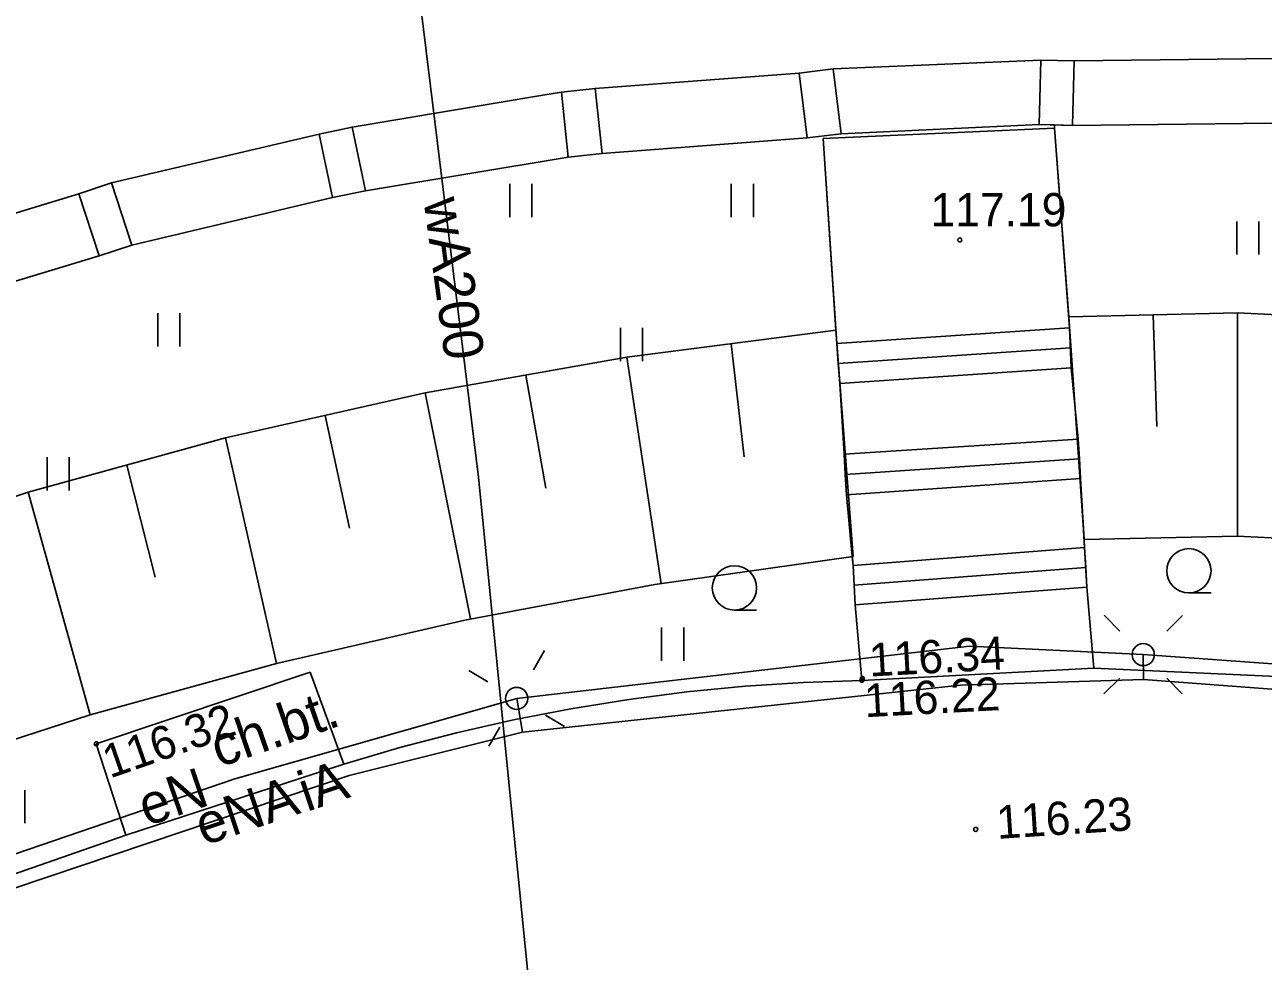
# Model space of a CAD drawing. Extents: x 6434771 to 6436222, y 5663454 to 5664782.
# Drawn here: x 6435488.88 to 6435516.83, y 5664214.24 to 5664235.37 of the extents above; entities that cross this region are included whole.
import ezdxf

# ---------------------------------------------------------------- set-up
doc = ezdxf.new("R2010")
doc.units = 0
for name, color, linetype in [('Warstwa 1', 7, 'Continuous'), ('Warstwa 10', 7, 'Continuous'), ('Warstwa 12', 7, 'Continuous'), ('Warstwa 13', 7, 'Continuous'), ('Warstwa 2', 7, 'Continuous'), ('Warstwa 20', 7, 'Continuous'), ('Warstwa 21', 7, 'Continuous'), ('Warstwa 25', 7, 'Continuous'), ('Warstwa 36', 7, 'Continuous'), ('Warstwa 4', 7, 'Continuous'), ('Warstwa 5', 7, 'Continuous'), ('Warstwa 6', 7, 'Continuous'), ('Warstwa 9', 7, 'Continuous')]:
    doc.layers.add(name, color=color, linetype=linetype)

msp = doc.modelspace()

# ---------------------------------------------------------------- linework, layer by layer
at = {"layer": 'Warstwa 1'}
for points in [[(6435511.811, 5664234.569), (6435512.563, 5664234.553), (6435512.525, 5664233.095), (6435511.772, 5664233.115)], [(6435506.536, 5664232.815), (6435507.301, 5664232.909), (6435507.123, 5664234.37), (6435506.357, 5664234.274)], [(6435500.988, 5664233.846), (6435501.755, 5664233.927), (6435501.911, 5664232.464), (6435501.144, 5664232.382)], [(6435495.524, 5664232.9), (6435496.266, 5664233.059), (6435496.569, 5664231.624), (6435495.826, 5664231.468)], [(6435490.099, 5664231.555), (6435490.837, 5664231.801), (6435491.298, 5664230.398), (6435490.559, 5664230.155)]]:
    msp.add_lwpolyline(points, close=True, dxfattribs=at)
at = {"layer": 'Warstwa 10'}
for p, q in [((6435512.439, 5664228.778), (6435516.245, 5664228.869)), ((6435514.342, 5664228.823), (6435514.43, 5664226.307)), ((6435516.245, 5664228.869), (6435516.25, 5664223.827)), ((6435516.245, 5664228.869), (6435519.926, 5664228.682)), ((6435512.439, 5664228.778), (6435512.787, 5664223.753)), ((6435502.463, 5664227.867), (6435507.183, 5664228.475)), ((6435507.183, 5664228.475), (6435507.571, 5664223.375)), ((6435504.823, 5664228.171), (6435505.115, 5664225.618)), ((6435497.913, 5664227.063), (6435502.463, 5664227.867)), ((6435502.463, 5664227.867), (6435503.243, 5664222.759)), ((6435500.188, 5664227.464), (6435500.639, 5664224.913)), ((6435493.406, 5664226.047), (6435497.913, 5664227.063)), ((6435497.913, 5664227.063), (6435498.938, 5664221.964)), ((6435495.66, 5664226.555), (6435496.205, 5664224.008)), ((6435488.951, 5664224.821), (6435493.406, 5664226.047)), ((6435493.406, 5664226.047), (6435494.56, 5664220.959)), ((6435491.179, 5664225.434), (6435491.818, 5664222.906)), ((6435484.559, 5664223.389), (6435488.951, 5664224.821)), ((6435488.951, 5664224.821), (6435490.357, 5664219.797)), ((6435512.787, 5664223.753), (6435516.25, 5664223.827)), ((6435516.25, 5664223.827), (6435519.568, 5664223.67)), ((6435503.096, 5664222.738), (6435507.571, 5664223.375)), ((6435498.809, 5664221.939), (6435503.096, 5664222.738)), ((6435494.56, 5664220.959), (6435498.809, 5664221.939)), ((6435490.357, 5664219.797), (6435494.56, 5664220.959)), ((6435486.206, 5664218.457), (6435490.357, 5664219.797))]:
    msp.add_line(p, q, dxfattribs=at)
at = {"layer": 'Warstwa 12'}
for points in [[(6435522.326, 5664269.854), (6435508.019, 5664254.457), (6435497.565, 5664245.063), (6435496.739, 5664244.522), (6435499.115, 5664225.163), (6435500.901, 5664207.244)], [(6435514.12, 5664221.16), (6435510.2, 5664221.349), (6435499.98, 5664220.17)], [(6435514.13, 5664220.6), (6435514.12, 5664221.16)], [(6435529.09, 5664219.29), (6435522.161, 5664220.584), (6435514.12, 5664221.16)], [(6435514.13, 5664220.6), (6435514.12, 5664221.16)], [(6435500.11, 5664219.41), (6435510, 5664220.47), (6435514.13, 5664220.6)], [(6435500.11, 5664219.41), (6435510, 5664220.47), (6435514.13, 5664220.6)], [(6435514.13, 5664220.6), (6435522.72, 5664219.95), (6435528.83, 5664218.61)], [(6435514.13, 5664220.6), (6435522.72, 5664219.95), (6435528.83, 5664218.61)], [(6435499.98, 5664220.17), (6435493.622, 5664218.359), (6435486.9, 5664216.06)], [(6435500.11, 5664219.41), (6435499.98, 5664220.17)], [(6435500.11, 5664219.41), (6435499.98, 5664220.17)], [(6435487.1, 5664215.37), (6435496.2, 5664218.43), (6435500.11, 5664219.41)], [(6435487.1, 5664215.37), (6435496.2, 5664218.43), (6435500.11, 5664219.41)]]:
    msp.add_lwpolyline(points, dxfattribs=at)
at = {"layer": 'Warstwa 2'}
for centre in [(6435514.12, 5664221.16), (6435499.98, 5664220.17)]:
    msp.add_circle(centre, 0.25, dxfattribs=at)
at = {"layer": 'Warstwa 20'}
for p, q in [((6435512.439, 5664228.778), (6435516.245, 5664228.869)), ((6435516.245, 5664228.869), (6435519.926, 5664228.682)), ((6435502.463, 5664227.867), (6435507.183, 5664228.475)), ((6435497.913, 5664227.063), (6435502.463, 5664227.867)), ((6435493.406, 5664226.047), (6435497.913, 5664227.063)), ((6435488.951, 5664224.821), (6435493.406, 5664226.047)), ((6435484.559, 5664223.389), (6435488.951, 5664224.821))]:
    msp.add_line(p, q, dxfattribs=at)
at = {"layer": 'Warstwa 21'}
for p, q in [((6435512.787, 5664223.753), (6435516.25, 5664223.827)), ((6435516.25, 5664223.827), (6435519.568, 5664223.67)), ((6435503.096, 5664222.738), (6435507.571, 5664223.375)), ((6435498.809, 5664221.939), (6435503.096, 5664222.738)), ((6435494.56, 5664220.959), (6435498.809, 5664221.939)), ((6435490.357, 5664219.797), (6435494.56, 5664220.959)), ((6435486.206, 5664218.457), (6435490.357, 5664219.797))]:
    msp.add_line(p, q, dxfattribs=at)
at = {"layer": 'Warstwa 25'}
for centre in [(6435509.98, 5664230.512), (6435507.77, 5664220.578), (6435507.781, 5664220.618), (6435490.492, 5664219.147), (6435510.34, 5664217.217)]:
    msp.add_circle(centre, 0.045, dxfattribs=at)
at = {"layer": 'Warstwa 36'}
msp.add_lwpolyline([(6435507.77, 5664220.578), (6435513.004, 5664220.855), (6435512.846, 5664222.677), (6435512.797, 5664223.578), (6435512.706, 5664225.129), (6435512.656, 5664226.019), (6435512.496, 5664227.631), (6435512.457, 5664228.532), (6435512.121, 5664233.036), (6435506.898, 5664232.799), (6435507.202, 5664228.175), (6435507.271, 5664227.275), (6435507.372, 5664225.683), (6435507.421, 5664224.763), (6435507.572, 5664223.171), (6435507.621, 5664222.28)], close=True, dxfattribs=at)
for points in [[(6435512.457, 5664228.532), (6435507.202, 5664228.175)], [(6435507.237, 5664227.725), (6435512.476, 5664228.082)], [(6435507.271, 5664227.275), (6435512.496, 5664227.631)], [(6435507.372, 5664225.683), (6435512.656, 5664226.019)], [(6435512.681, 5664225.574), (6435507.396, 5664225.223)], [(6435512.706, 5664225.129), (6435507.421, 5664224.763)], [(6435512.797, 5664223.578), (6435507.572, 5664223.171)], [(6435507.596, 5664222.725), (6435512.821, 5664223.127)], [(6435507.621, 5664222.28), (6435512.846, 5664222.677)]]:
    msp.add_lwpolyline(points, dxfattribs=at)
at = {"layer": 'Warstwa 4'}
for points in [[(6435513.59, 5664221.691), (6435513.237, 5664222.045)], [(6435514.651, 5664221.69), (6435515.005, 5664222.043)], [(6435500.358, 5664220.818), (6435500.61, 5664221.25)], [(6435499.332, 5664220.548), (6435498.9, 5664220.8)], [(6435513.589, 5664220.63), (6435513.235, 5664220.277)], [(6435514.65, 5664220.629), (6435515.003, 5664220.275)], [(6435500.628, 5664219.792), (6435501.06, 5664219.54)], [(6435499.602, 5664219.522), (6435499.35, 5664219.09)]]:
    msp.add_lwpolyline(points, dxfattribs=at)
at = {"layer": 'Warstwa 5'}
for p, q in [((6435506.898, 5664232.799), (6435512.121, 5664233.036)), ((6435507.301, 5664232.909), (6435511.772, 5664233.115)), ((6435511.772, 5664233.115), (6435512.118, 5664233.106)), ((6435512.118, 5664233.106), (6435512.121, 5664233.036)), ((6435512.118, 5664233.106), (6435512.525, 5664233.095)), ((6435512.118, 5664233.106), (6435512.121, 5664233.036)), ((6435512.121, 5664233.036), (6435512.439, 5664228.778)), ((6435512.525, 5664233.095), (6435517.025, 5664233.147)), ((6435501.911, 5664232.464), (6435506.536, 5664232.815)), ((6435506.536, 5664232.815), (6435507.301, 5664232.909)), ((6435506.898, 5664232.799), (6435507.182, 5664228.475)), ((6435501.144, 5664232.382), (6435501.911, 5664232.464)), ((6435496.569, 5664231.624), (6435501.144, 5664232.382)), ((6435495.826, 5664231.468), (6435496.569, 5664231.624)), ((6435499.822, 5664231.029), (6435499.822, 5664231.779)), ((6435500.322, 5664231.029), (6435500.322, 5664231.779)), ((6435504.822, 5664231.029), (6435504.822, 5664231.779)), ((6435505.322, 5664231.029), (6435505.322, 5664231.779)), ((6435491.298, 5664230.398), (6435495.826, 5664231.468)), ((6435516.23, 5664230.181), (6435516.23, 5664230.931)), ((6435516.73, 5664230.181), (6435516.73, 5664230.931)), ((6435490.559, 5664230.155), (6435491.298, 5664230.398)), ((6435486.112, 5664228.809), (6435490.559, 5664230.155)), ((6435491.881, 5664228.112), (6435491.881, 5664228.862)), ((6435492.381, 5664228.112), (6435492.381, 5664228.862)), ((6435502.322, 5664227.779), (6435502.322, 5664228.529)), ((6435502.822, 5664227.779), (6435502.822, 5664228.529)), ((6435512.439, 5664228.778), (6435512.457, 5664228.532)), ((6435512.457, 5664228.532), (6435512.476, 5664228.082)), ((6435507.182, 5664228.475), (6435507.202, 5664228.175)), ((6435507.202, 5664228.175), (6435507.237, 5664227.725)), ((6435512.476, 5664228.082), (6435512.496, 5664227.631)), ((6435507.237, 5664227.725), (6435507.271, 5664227.275)), ((6435512.496, 5664227.631), (6435512.656, 5664226.019)), ((6435507.271, 5664227.275), (6435507.372, 5664225.683)), ((6435512.656, 5664226.019), (6435512.681, 5664225.574)), ((6435489.381, 5664224.862), (6435489.381, 5664225.612)), ((6435489.881, 5664224.862), (6435489.881, 5664225.612)), ((6435507.372, 5664225.683), (6435507.396, 5664225.223)), ((6435512.681, 5664225.574), (6435512.706, 5664225.129)), ((6435507.396, 5664225.223), (6435507.421, 5664224.763)), ((6435512.706, 5664225.129), (6435512.787, 5664223.753)), ((6435507.421, 5664224.763), (6435507.553, 5664223.372)), ((6435512.787, 5664223.753), (6435512.797, 5664223.578)), ((6435512.797, 5664223.578), (6435512.822, 5664223.127)), ((6435507.553, 5664223.372), (6435507.572, 5664223.171)), ((6435507.572, 5664223.171), (6435507.597, 5664222.725)), ((6435512.822, 5664223.127), (6435512.846, 5664222.677)), ((6435507.597, 5664222.725), (6435507.621, 5664222.28)), ((6435512.846, 5664222.677), (6435513.004, 5664220.855)), ((6435507.621, 5664222.28), (6435507.77, 5664220.578)), ((6435503.25, 5664221.017), (6435503.25, 5664221.767)), ((6435503.75, 5664221.017), (6435503.75, 5664221.767)), ((6435490.492, 5664219.147), (6435495.322, 5664220.759)), ((6435495.322, 5664220.759), (6435496.077, 5664218.689)), ((6435513.004, 5664220.855), (6435519.181, 5664220.57)), ((6435503.818, 5664220.318), (6435505.133, 5664220.447)), ((6435505.133, 5664220.447), (6435506.45, 5664220.533)), ((6435506.45, 5664220.533), (6435507.77, 5664220.578)), ((6435501.205, 5664219.939), (6435502.509, 5664220.149)), ((6435502.509, 5664220.149), (6435503.818, 5664220.318)), ((6435499.909, 5664219.687), (6435501.205, 5664219.939)), ((6435498.621, 5664219.395), (6435499.909, 5664219.687)), ((6435497.344, 5664219.062), (6435498.621, 5664219.395)), ((6435490.492, 5664219.147), (6435491.157, 5664217.089)), ((6435496.077, 5664218.689), (6435497.344, 5664219.062)), ((6435488.881, 5664217.354), (6435488.881, 5664218.104)), ((6435487.11, 5664215.678), (6435491.157, 5664217.089))]:
    msp.add_line(p, q, dxfattribs=at)
at = {"layer": 'Warstwa 6'}
for p, q in [((6435515.651, 5664222.549), (6435515.151, 5664222.549)), ((6435505.395, 5664222.163), (6435504.895, 5664222.163))]:
    msp.add_line(p, q, dxfattribs=at)
for centre in [(6435515.151, 5664223.049), (6435504.895, 5664222.663)]:
    msp.add_circle(centre, 0.5, dxfattribs=at)
at = {"layer": 'Warstwa 9'}
for p, q in [((6435507.123, 5664234.37), (6435511.811, 5664234.569)), ((6435511.811, 5664234.569), (6435512.563, 5664234.553)), ((6435512.563, 5664234.553), (6435517.084, 5664234.609)), ((6435501.755, 5664233.927), (6435506.357, 5664234.274)), ((6435506.357, 5664234.274), (6435507.123, 5664234.37)), ((6435500.568, 5664233.776), (6435500.988, 5664233.846)), ((6435500.988, 5664233.846), (6435501.755, 5664233.927)), ((6435496.266, 5664233.059), (6435500.568, 5664233.776)), ((6435495.524, 5664232.9), (6435496.266, 5664233.059)), ((6435490.837, 5664231.801), (6435495.524, 5664232.9)), ((6435490.099, 5664231.555), (6435490.837, 5664231.801)), ((6435485.606, 5664230.19), (6435490.099, 5664231.555)), ((6435490.492, 5664219.147), (6435495.322, 5664220.759)), ((6435495.322, 5664220.759), (6435496.077, 5664218.689)), ((6435507.77, 5664220.578), (6435513.004, 5664220.855)), ((6435513.004, 5664220.855), (6435519.181, 5664220.57)), ((6435503.818, 5664220.318), (6435505.133, 5664220.447)), ((6435505.133, 5664220.447), (6435506.45, 5664220.533)), ((6435506.45, 5664220.533), (6435507.77, 5664220.578)), ((6435501.205, 5664219.939), (6435502.509, 5664220.149)), ((6435502.509, 5664220.149), (6435503.818, 5664220.318)), ((6435499.909, 5664219.687), (6435501.205, 5664219.939)), ((6435498.621, 5664219.395), (6435499.909, 5664219.687)), ((6435497.344, 5664219.062), (6435498.621, 5664219.395)), ((6435490.492, 5664219.147), (6435491.157, 5664217.089)), ((6435496.077, 5664218.689), (6435497.344, 5664219.062)), ((6435491.157, 5664217.089), (6435496.077, 5664218.689)), ((6435491.157, 5664217.089), (6435496.077, 5664218.689)), ((6435487.11, 5664215.678), (6435491.157, 5664217.089))]:
    msp.add_line(p, q, dxfattribs=at)

# ---------------------------------------------------------------- texts
at = {"layer": 'Warstwa 13'}
for s, rotation, p in [('wA200', 277.6897, (6435497.875, 5664231.411)), ('eN', 18.879, (6435491.631, 5664217.279)), ('iA', 18.5868, (6435495.242, 5664217.609)), ('eNA', 18.5868, (6435492.913, 5664216.843))]:
    msp.add_text(s, height=0.9, rotation=rotation, dxfattribs=at).set_placement(p)
at = {"layer": 'Warstwa 25'}
msp.add_text('117.19', height=0.75, dxfattribs=at).set_placement((6435509.319, 5664230.82))
for s, rotation, p in [('116.34', 3.0309, (6435507.949, 5664220.664)), ('116.22', 3.0309, (6435507.843, 5664219.746)), ('116.32', 19.1482, (6435490.799, 5664218.361)), ('116.23', 3.7185, (6435510.829, 5664217.001))]:
    msp.add_text(s, height=0.75, rotation=rotation, dxfattribs=at).set_placement(p)
at = {"layer": 'Warstwa 9'}
msp.add_text('ch.bt.', height=0.9, rotation=19.1482, dxfattribs=at).set_placement((6435493.265, 5664218.607))

doc.saveas('drawing.dxf')
